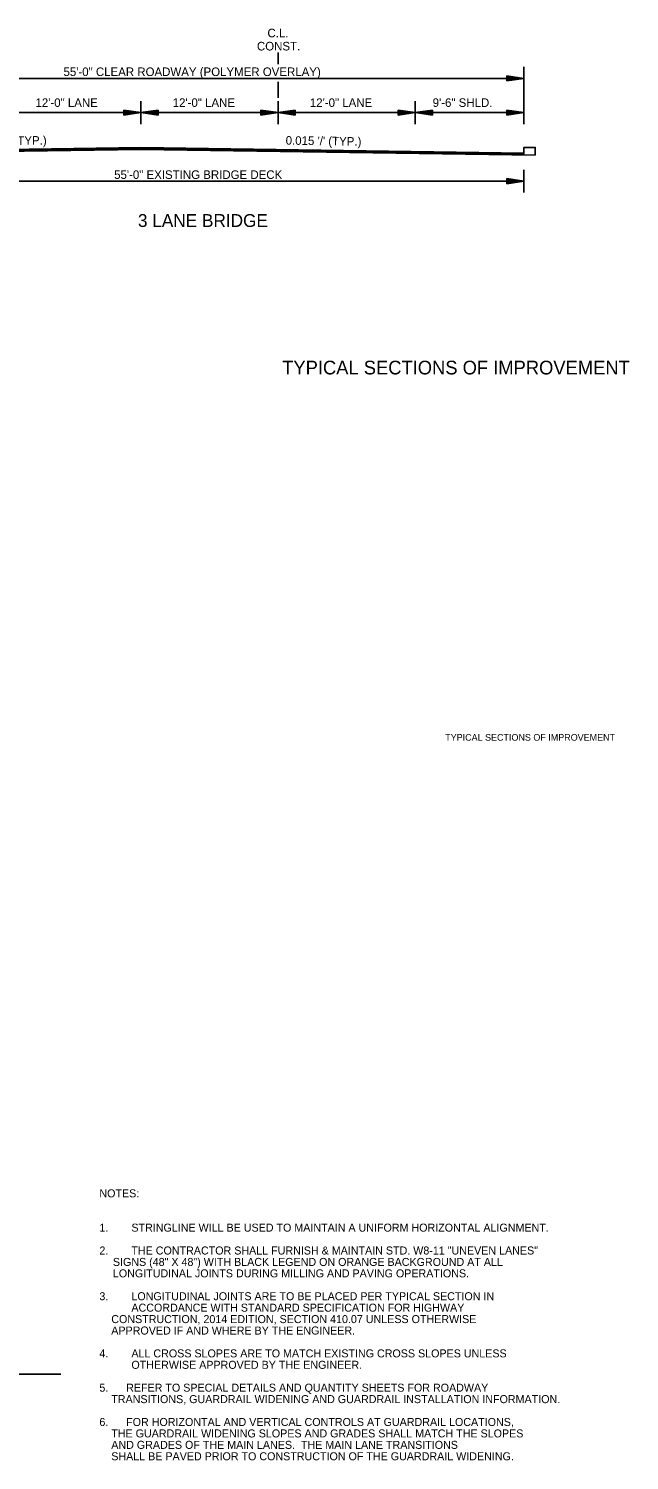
# Model space of a CAD drawing. Extents: x 545241 to 1930787, y -1971772 to 596640.
# Drawn here: x 547742 to 548268, y -1962321 to -1961069 of the extents above; entities that cross this region are included whole.
import ezdxf

# ---------------------------------------------------------------- set-up
doc = ezdxf.new("R2010")
doc.units = 0
for name, color, linetype in [('R_Border', 7, 'Continuous'), ('R_Border Notes', 7, 'Continuous'), ('R_Border Prem', 7, 'Continuous')]:
    doc.layers.add(name, color=color, linetype=linetype)

msp = doc.modelspace()

# ---------------------------------------------------------------- linework, layer by layer
at = {"layer": 'R_Border'}
for p, q in [((547960.6, -1961090.1), (547960.6, -1961100.1)), ((548175.6, -1961102.6), (548175.6, -1961152.6)), ((547625.6, -1961112.6), (548175.6, -1961112.6)), ((547960.6, -1961115.6), (547960.6, -1961129.6)), ((548160.6, -1961110.3), (548175.6, -1961112.6)), ((548160.6, -1961110.3), (548160.6, -1961114.8)), ((548160.6, -1961110.7), (548173.1, -1961112.6)), ((548160.6, -1961111.1), (548170.5, -1961112.6)), ((548160.6, -1961111.5), (548168, -1961112.6)), ((548160.6, -1961111.9), (548165.5, -1961112.6)), ((548160.6, -1961112.2), (548163, -1961112.6)), ((548160.6, -1961114.8), (548175.6, -1961112.6)), ((548160.6, -1961113.3), (548165.5, -1961112.6)), ((548160.6, -1961114.1), (548170.5, -1961112.6)), ((548160.6, -1961114.5), (548173.1, -1961112.6)), ((548160.6, -1961113.7), (548168, -1961112.6)), ((548160.6, -1961112.9), (548163, -1961112.6)), ((547825.6, -1961140.3), (547840.6, -1961142.6)), ((547825.6, -1961140.3), (547825.6, -1961144.8)), ((547825.6, -1961140.7), (547838.1, -1961142.6)), ((547825.6, -1961141.1), (547835.5, -1961142.6)), ((547825.6, -1961141.5), (547833, -1961142.6)), ((547825.6, -1961141.9), (547830.5, -1961142.6)), ((547825.6, -1961142.2), (547828, -1961142.6)), ((547840.6, -1961132.6), (547840.6, -1961152.6)), ((547855.6, -1961140.3), (547840.6, -1961142.6)), ((547855.6, -1961140.7), (547843.1, -1961142.6)), ((547855.6, -1961141.1), (547845.7, -1961142.6)), ((547855.6, -1961141.5), (547848.2, -1961142.6)), ((547855.6, -1961141.9), (547850.8, -1961142.6)), ((547855.6, -1961142.2), (547853.3, -1961142.6)), ((547855.6, -1961144.8), (547855.6, -1961140.3)), ((547945.6, -1961140.3), (547960.6, -1961142.6)), ((547945.6, -1961140.3), (547945.6, -1961144.8)), ((547945.6, -1961140.7), (547958.1, -1961142.6)), ((547945.6, -1961141.1), (547955.5, -1961142.6)), ((547945.6, -1961141.5), (547953, -1961142.6)), ((547945.6, -1961141.9), (547950.5, -1961142.6)), ((547945.6, -1961142.2), (547948, -1961142.6)), ((547960.6, -1961132.6), (547960.6, -1961152.6)), ((547975.6, -1961140.3), (547960.6, -1961142.6)), ((547975.6, -1961140.7), (547963.1, -1961142.6)), ((547975.6, -1961141.1), (547965.7, -1961142.6)), ((547975.6, -1961141.5), (547968.2, -1961142.6)), ((547975.6, -1961141.9), (547970.8, -1961142.6)), ((547975.6, -1961142.2), (547973.3, -1961142.6)), ((547975.6, -1961144.8), (547975.6, -1961140.3)), ((548065.6, -1961140.3), (548080.6, -1961142.6)), ((548065.6, -1961140.3), (548065.6, -1961144.8)), ((548065.6, -1961140.7), (548078.1, -1961142.6)), ((548065.6, -1961141.1), (548075.5, -1961142.6)), ((548065.6, -1961141.5), (548073, -1961142.6)), ((548065.6, -1961141.9), (548070.5, -1961142.6)), ((548065.6, -1961142.2), (548068, -1961142.6)), ((548080.6, -1961132.6), (548080.6, -1961152.6)), ((548095.6, -1961140.3), (548080.6, -1961142.6)), ((548095.6, -1961140.7), (548083.1, -1961142.6)), ((548095.6, -1961141.1), (548085.7, -1961142.6)), ((548095.6, -1961141.5), (548088.2, -1961142.6)), ((548095.6, -1961141.9), (548090.8, -1961142.6)), ((548095.6, -1961142.2), (548093.3, -1961142.6)), ((548095.6, -1961144.8), (548095.6, -1961140.3)), ((548160.6, -1961140.3), (548175.6, -1961142.6)), ((548160.6, -1961140.3), (548160.6, -1961144.8)), ((548160.6, -1961140.7), (548173.1, -1961142.6)), ((548160.6, -1961141.1), (548170.5, -1961142.6)), ((548160.6, -1961141.5), (548168, -1961142.6)), ((548160.6, -1961141.9), (548165.5, -1961142.6)), ((548160.6, -1961142.2), (548163, -1961142.6)), ((547625.6, -1961142.6), (548175.6, -1961142.6)), ((547825.6, -1961144.8), (547840.6, -1961142.6)), ((547825.6, -1961143.3), (547830.5, -1961142.6)), ((547825.6, -1961144.1), (547835.5, -1961142.6)), ((547825.6, -1961144.5), (547838.1, -1961142.6)), ((547825.6, -1961143.7), (547833, -1961142.6)), ((547825.6, -1961142.9), (547828, -1961142.6)), ((547855.6, -1961144.8), (547840.6, -1961142.6)), ((547855.6, -1961144.5), (547843.1, -1961142.6)), ((547855.6, -1961144.1), (547845.7, -1961142.6)), ((547855.6, -1961143.7), (547848.2, -1961142.6)), ((547855.6, -1961143.3), (547850.8, -1961142.6)), ((547855.6, -1961142.9), (547853.3, -1961142.6)), ((547945.6, -1961144.8), (547960.6, -1961142.6)), ((547945.6, -1961143.3), (547950.5, -1961142.6)), ((547945.6, -1961144.1), (547955.5, -1961142.6)), ((547945.6, -1961144.5), (547958.1, -1961142.6)), ((547945.6, -1961143.7), (547953, -1961142.6)), ((547945.6, -1961142.9), (547948, -1961142.6)), ((547975.6, -1961144.8), (547960.6, -1961142.6)), ((547975.6, -1961144.5), (547963.1, -1961142.6)), ((547975.6, -1961144.1), (547965.7, -1961142.6)), ((547975.6, -1961143.7), (547968.2, -1961142.6)), ((547975.6, -1961143.3), (547970.8, -1961142.6)), ((547975.6, -1961142.9), (547973.3, -1961142.6)), ((548065.6, -1961144.8), (548080.6, -1961142.6)), ((548065.6, -1961143.3), (548070.5, -1961142.6)), ((548065.6, -1961144.1), (548075.5, -1961142.6)), ((548065.6, -1961144.5), (548078.1, -1961142.6)), ((548065.6, -1961143.7), (548073, -1961142.6)), ((548065.6, -1961142.9), (548068, -1961142.6)), ((548095.6, -1961144.8), (548080.6, -1961142.6)), ((548095.6, -1961144.5), (548083.1, -1961142.6)), ((548095.6, -1961144.1), (548085.7, -1961142.6)), ((548095.6, -1961143.7), (548088.2, -1961142.6)), ((548095.6, -1961143.3), (548090.8, -1961142.6)), ((548095.6, -1961142.9), (548093.3, -1961142.6)), ((548160.6, -1961144.8), (548175.6, -1961142.6)), ((548160.6, -1961143.3), (548165.5, -1961142.6)), ((548160.6, -1961144.1), (548170.5, -1961142.6)), ((548160.6, -1961144.5), (548173.1, -1961142.6)), ((548160.6, -1961143.7), (548168, -1961142.6)), ((548160.6, -1961142.9), (548163, -1961142.6)), ((548175.6, -1961192.6), (548175.6, -1961212.6)), ((547625.6, -1961202.6), (548175.6, -1961202.6)), ((548160.6, -1961200.3), (548175.6, -1961202.6)), ((548160.6, -1961200.3), (548160.6, -1961204.8)), ((548160.6, -1961200.7), (548173.1, -1961202.6)), ((548160.6, -1961201.1), (548170.5, -1961202.6)), ((548160.6, -1961201.5), (548168, -1961202.6)), ((548160.6, -1961201.9), (548165.5, -1961202.6)), ((548160.6, -1961202.2), (548163, -1961202.6)), ((548160.6, -1961204.8), (548175.6, -1961202.6)), ((548160.6, -1961203.3), (548165.5, -1961202.6)), ((548160.6, -1961204.1), (548170.5, -1961202.6)), ((548160.6, -1961204.5), (548173.1, -1961202.6)), ((548160.6, -1961203.7), (548168, -1961202.6)), ((548160.6, -1961202.9), (548163, -1961202.6)), ((546742.8, -1962246.2), (547770.7, -1962246.2))]:
    msp.add_line(p, q, dxfattribs=at)
for points in [[(548185.6, -1961179.9), (547840.6, -1961174.8), (547615.6, -1961178.1)], [(548175.6, -1961178), (547840.6, -1961173), (547625.6, -1961176.2)], [(548175.6, -1961178.3), (547840.6, -1961173.3), (547625.6, -1961176.5)], [(548175.6, -1961178.6), (547840.6, -1961173.6), (547625.6, -1961176.8)], [(548175.6, -1961178.9), (547840.6, -1961173.9), (547625.6, -1961177.1)], [(548175.6, -1961179.2), (547840.6, -1961174.2), (547625.6, -1961177.4)], [(548175.6, -1961179.5), (547840.6, -1961174.5), (547625.6, -1961177.7)], [(548175.6, -1961179.5), (548175.6, -1961173), (548185.6, -1961173), (548185.6, -1961179.9)]]:
    msp.add_lwpolyline(points, dxfattribs=at)

# ---------------------------------------------------------------- texts
for s, height, p in [('C.L.', 7.5, (547951.3, -1961076.7)), ('CONST.', 7.5, (547942.1, -1961088.2)), ('55\'-0" CLEAR ROADWAY (POLYMER OVERLAY)', 7.5, (547772.9, -1961110.6)), ('12\'-0" LANE', 7.5, (547748.4, -1961137.6)), ('12\'-0" LANE', 7.5, (547868.4, -1961137.6)), ('12\'-0" LANE', 7.5, (547988.4, -1961137.6)), ('9\'-6" SHLD.', 7.5, (548095.8, -1961137.6)), ('55\'-0" EXISTING BRIDGE DECK', 7.5, (547817.2, -1961200.6)), ('3 LANE BRIDGE', 11.25, (547838, -1961242.6))]:
    msp.add_text(s, height=height, dxfattribs=at).set_placement(p)
for s, height, rotation, p in [("0.015 '/' (TYP.)", 7.5, 0.8594, (547692, -1961171.5)), ("0.015 '/' (TYP.)", 7.5, 359.1406, (547967.2, -1961170.6)), ('TYPICAL SECTIONS OF IMPROVEMENT', 12, 360, (547964.2, -1961371.6))]:
    msp.add_text(s, height=height, rotation=rotation, dxfattribs=at).set_placement(p)
at = {"layer": 'R_Border Notes'}
for s, p in [('NOTES: ', (547804.3, -1962091.4)), ('1.', (547804.3, -1962121.4)), ('STRINGLINE WILL BE USED TO MAINTAIN A UNIFORM HORIZONTAL ALIGNMENT.', (547832.3, -1962121.4)), ('2.', (547804.3, -1962141.4)), ('    SIGNS (48" X 48") WITH BLACK LEGEND ON ORANGE BACKGROUND AT ALL ', (547805.7, -1962151.4)), ('THE CONTRACTOR SHALL FURNISH & MAINTAIN STD. W8-11 "UNEVEN LANES" ', (547832.3, -1962141.4)), ('    LONGITUDINAL JOINTS DURING MILLING AND PAVING OPERATIONS.', (547805.7, -1962161.4)), ('3.', (547804.3, -1962181.4)), ('LONGITUDINAL JOINTS ARE TO BE PLACED PER TYPICAL SECTION IN ', (547832.3, -1962181.4)), ('    CONSTRUCTION, 2014 EDITION, SECTION 410.07 UNLESS OTHERWISE', (547804.3, -1962201.4)), ('ACCORDANCE WITH STANDARD SPECIFICATION FOR HIGHWAY', (547832.3, -1962191.4)), ('    APPROVED IF AND WHERE BY THE ENGINEER.', (547804.3, -1962211.4)), ('4.', (547804.3, -1962231.4)), ('ALL CROSS SLOPES ARE TO MATCH EXISTING CROSS SLOPES UNLESS ', (547832.3, -1962231.4)), ('OTHERWISE APPROVED BY THE ENGINEER.', (547832.3, -1962241.4)), ('5.      REFER TO SPECIAL DETAILS AND QUANTITY SHEETS FOR ROADWAY', (547804.3, -1962261.4)), ('    TRANSITIONS, GUARDRAIL WIDENING AND GUARDRAIL INSTALLATION INFORMATION.', (547804.3, -1962271.4)), ('6.      FOR HORIZONTAL AND VERTICAL CONTROLS AT GUARDRAIL LOCATIONS,', (547804.3, -1962291.4)), ('    THE GUARDRAIL WIDENING SLOPES AND GRADES SHALL MATCH THE SLOPES', (547804.3, -1962301.4)), ('    AND GRADES OF THE MAIN LANES.  THE MAIN LANE TRANSITIONS', (547804.3, -1962311.4)), ('    SHALL BE PAVED PRIOR TO CONSTRUCTION OF THE GUARDRAIL WIDENING.', (547804.3, -1962321.4))]:
    msp.add_text(s, height=7, dxfattribs=at).set_placement(p)
at = {"layer": 'R_Border Prem'}
msp.add_text('TYPICAL SECTIONS OF IMPROVEMENT', height=5.862, rotation=360, dxfattribs=at).set_placement((548106.8, -1961692))

doc.saveas('drawing.dxf')
